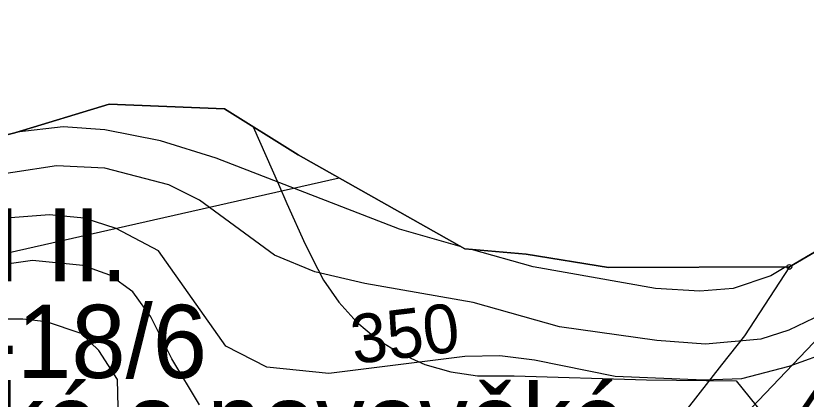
# Model space of a CAD drawing. Extents: x -706130 to -698555, y -971544 to -967260.
# Drawn here: x -705986.3 to -705824, y -969333.8 to -969255.2 of the extents above; entities that cross this region are included whole.
import ezdxf

# ---------------------------------------------------------------- set-up
doc = ezdxf.new("R2010")
doc.units = 0
for name, color, linetype in [('Archeologická naleziště popis', 7, 'Continuous'), ('Archeologická naleziště S', 7, 'Continuous'), ('Hranice řešeného území', 7, 'Continuous'), ('KN_Hranice obce', 7, 'Continuous'), ('KN_Hranice_katastrální území', 7, 'Continuous'), ('KN_Hranice_parcel', 7, 'Continuous'), ('KN_Polygon parcely', 7, 'Continuous'), ('KN_POZEMKY_10_LESNI POZEMEK', 7, 'Continuous'), ('KN_Značky bodu BP', 7, 'Continuous'), ('OP_BP plynovodů VTL', 7, 'Continuous'), ('Plochy přírodní - lesní S', 7, 'Continuous'), ('Povodi vodniho toku S', 7, 'Continuous'), ('Regulační bloky v krajině S', 7, 'Continuous'), ('USES_BK_nadregionalni S', 7, 'Continuous'), ('USES_nadregionalni_popis S', 7, 'Continuous'), ('USES_ŠRAFY S', 7, 'Continuous'), ('VÝŠKOPIS_vrstevnice hlavní', 7, 'Continuous'), ('VÝŠKOPIS_vrstevnice výška', 7, 'Continuous'), ('VÝŠKOPIS_vrstevnice zesílená', 7, 'Continuous')]:
    doc.layers.add(name, color=color, linetype=linetype)

msp = doc.modelspace()

# ---------------------------------------------------------------- linework, layer by layer
at = {"layer": 'Archeologická naleziště S'}
for points in [[(-705969.74, -969486.94), (-705978.19, -969485.19), (-705780.06, -969277.69), (-705752.25, -969140.06), (-705753.75, -969138.13)], [(-705919.92, -969288.42), (-706115.1, -969332.53)]]:
    msp.add_lwpolyline(points, dxfattribs=at)
at = {"layer": 'Hranice řešeného území'}
msp.add_lwpolyline([(-706108.51, -969504.38), (-706118.14, -969489.19), (-706111.35, -969463.76), (-706110.52, -969435.72), (-706110.23, -969418.8), (-706112.4, -969410.6), (-706130.47, -969342.46), (-706089.13, -969315.75), (-706029.04, -969289.6), (-705986.52, -969279.13), (-705967.15, -969273.31), (-705943.44, -969274.25), (-705928.32, -969283.69), (-705924.54, -969285.82), (-705894.09, -969302.97), (-705881.49, -969304.05), (-705864.61, -969306.76), (-705827.49, -969306.65), (-705803.57, -969292.66), (-705784.21, -969237.18), (-705775.26, -969179.31), (-705766.01, -969157.26), (-705753.21, -969137.29)], dxfattribs=at)
at = {"layer": 'KN_Hranice obce'}
msp.add_lwpolyline([(-705753.21, -969137.29), (-705766.01, -969157.26), (-705775.26, -969179.31), (-705784.21, -969237.18), (-705803.57, -969292.66), (-705827.49, -969306.65), (-705864.61, -969306.76), (-705881.49, -969304.05), (-705894.09, -969302.97), (-705924.54, -969285.82), (-705928.32, -969283.69), (-705943.44, -969274.25), (-705967.15, -969273.31), (-705986.52, -969279.13), (-706029.04, -969289.6), (-706089.13, -969315.75), (-706130.47, -969342.46), (-706112.4, -969410.6), (-706110.23, -969418.8), (-706110.52, -969435.72), (-706111.35, -969463.76), (-706118.14, -969489.19), (-706108.51, -969504.38)], dxfattribs=at)
at = {"layer": 'KN_Hranice_katastrální území'}
msp.add_lwpolyline([(-705753.21, -969137.29), (-705766.01, -969157.26), (-705775.26, -969179.31), (-705784.21, -969237.18), (-705803.57, -969292.66), (-705827.49, -969306.65), (-705864.61, -969306.76), (-705881.49, -969304.05), (-705894.09, -969302.97), (-705924.54, -969285.82), (-705928.32, -969283.69), (-705943.44, -969274.25), (-705967.15, -969273.31), (-705986.52, -969279.13), (-706029.04, -969289.6), (-706089.13, -969315.75), (-706130.47, -969342.46), (-706112.4, -969410.6), (-706110.23, -969418.8), (-706110.52, -969435.72), (-706111.35, -969463.76), (-706118.14, -969489.19), (-706108.51, -969504.38)], dxfattribs=at)
at = {"layer": 'KN_Hranice_parcel'}
msp.add_line((-705864.61, -969306.76), (-705881.49, -969304.05), dxfattribs=at)
for points in [[(-705766.01, -969157.26), (-705775.26, -969179.31), (-705784.21, -969237.18), (-705803.57, -969292.66), (-705827.49, -969306.65), (-705864.61, -969306.76)], [(-705924.54, -969285.82), (-705928.32, -969283.69), (-705943.44, -969274.25), (-705967.15, -969273.31), (-705986.52, -969279.13), (-706029.04, -969289.6), (-706089.13, -969315.75), (-706130.47, -969342.46), (-706112.4, -969410.6)], [(-705881.49, -969304.05), (-705894.09, -969302.97), (-705924.54, -969285.82)]]:
    msp.add_lwpolyline(points, dxfattribs=at)
at = {"layer": 'KN_Polygon parcely'}
msp.add_lwpolyline([(-705753.21, -969137.29), (-705766.01, -969157.26), (-705775.26, -969179.31), (-705784.21, -969237.18), (-705803.57, -969292.66), (-705827.49, -969306.65), (-705864.61, -969306.76), (-705881.49, -969304.05), (-705894.09, -969302.97), (-705924.54, -969285.82), (-705928.32, -969283.69), (-705943.44, -969274.25), (-705967.15, -969273.31), (-705986.52, -969279.13), (-706029.04, -969289.6), (-706089.13, -969315.75), (-706130.47, -969342.46), (-706112.4, -969410.6), (-706110.23, -969418.8), (-706110.52, -969435.72), (-706111.35, -969463.76), (-706118.14, -969489.19), (-706108.51, -969504.38)], dxfattribs=at)
at = {"layer": 'KN_POZEMKY_10_LESNI POZEMEK'}
for p, q in [((-705986.52, -969279.13), (-705967.15, -969273.31)), ((-705967.15, -969273.31), (-705943.44, -969274.25)), ((-705943.44, -969274.25), (-705928.32, -969283.69)), ((-705928.32, -969283.69), (-705924.54, -969285.82)), ((-705924.54, -969285.82), (-705894.09, -969302.97)), ((-705827.49, -969306.65), (-705803.57, -969292.66)), ((-705894.09, -969302.97), (-705881.49, -969304.05)), ((-705881.49, -969304.05), (-705864.61, -969306.76)), ((-705864.61, -969306.76), (-705827.49, -969306.65))]:
    msp.add_line(p, q, dxfattribs=at)
at = {"layer": 'KN_Značky bodu BP'}
for radius in [0.5, 0.0303]:
    msp.add_circle((-705827.49, -969306.65), radius, dxfattribs=at)
at = {"layer": 'OP_BP plynovodů VTL'}
msp.add_lwpolyline([(-705937.55, -969277.93), (-705932.39, -969289.67), (-705930.66, -969293.62), (-705926.89, -969302), (-705924.26, -969307.09), (-705923.13, -969309.34), (-705920, -969313.9), (-705916.28, -969317.98), (-705912.03, -969321.51), (-705907.34, -969324.42), (-705902.29, -969326.66), (-705896.97, -969328.19), (-705891.51, -969328.97), (-705888.74, -969328.98), (-705883.97, -969329), (-705856.78, -969329.77), (-705838.38, -969330.02), (-705789.4, -969390.53), (-705697.25, -969386.14)], dxfattribs=at)
at = {"layer": 'Plochy přírodní - lesní S'}
for p, q in [((-705967.15, -969273.31), (-705986.52, -969279.13)), ((-705943.44, -969274.25), (-705967.15, -969273.31)), ((-705928.32, -969283.69), (-705943.44, -969274.25)), ((-705924.54, -969285.82), (-705928.32, -969283.69)), ((-705894.09, -969302.97), (-705924.54, -969285.82)), ((-705813.34, -969298.38), (-705827.49, -969306.65)), ((-705881.49, -969304.05), (-705894.09, -969302.97)), ((-705864.61, -969306.76), (-705881.49, -969304.05)), ((-705827.49, -969306.65), (-705864.61, -969306.76))]:
    msp.add_line(p, q, dxfattribs=at)
at = {"layer": 'Povodi vodniho toku S'}
msp.add_lwpolyline([(-705753.21, -969137.29), (-705766.01, -969157.26), (-705775.26, -969179.31), (-705784.21, -969237.18), (-705803.57, -969292.66), (-705827.49, -969306.65), (-705864.61, -969306.76), (-705881.49, -969304.05), (-705894.09, -969302.97), (-705924.54, -969285.82), (-705928.32, -969283.69), (-705943.44, -969274.25), (-705967.15, -969273.31), (-705986.52, -969279.13), (-706029.04, -969289.6), (-706089.13, -969315.75), (-706130.47, -969342.46), (-706112.4, -969410.6), (-706110.23, -969418.8), (-706110.52, -969435.72), (-706111.35, -969463.76), (-706118.14, -969489.19), (-706108.51, -969504.38)], dxfattribs=at)
at = {"layer": 'Regulační bloky v krajině S'}
for p, q in [((-705967.15, -969273.31), (-705986.52, -969279.13)), ((-705943.44, -969274.25), (-705967.15, -969273.31)), ((-705928.32, -969283.69), (-705943.44, -969274.25)), ((-705924.54, -969285.82), (-705928.32, -969283.69)), ((-705894.09, -969302.97), (-705924.54, -969285.82)), ((-705813.34, -969298.38), (-705827.49, -969306.65)), ((-705881.49, -969304.05), (-705894.09, -969302.97)), ((-705864.61, -969306.76), (-705881.49, -969304.05)), ((-705827.49, -969306.65), (-705864.61, -969306.76))]:
    msp.add_line(p, q, dxfattribs=at)
at = {"layer": 'USES_BK_nadregionalni S'}
msp.add_lwpolyline([(-706015.8, -969507.23), (-706015.8, -969507.23), (-705974.37, -969488.98), (-705961.67, -969479.94), (-705926.27, -969466.08), (-705874.43, -969436.16), (-705853.96, -969415.52), (-705839.77, -969393.12), (-705821.02, -969365.55), (-705809.98, -969351.48), (-705794.8, -969332.22), (-705780.39, -969314.21), (-705813.34, -969298.38), (-705827.49, -969306.65), (-705836.7, -969320.76), (-705841.42, -969326.75), (-705853.33, -969341.93), (-705873.21, -969371.16), (-705885.42, -969390.44), (-705894.34, -969399.43), (-705938.93, -969424.87), (-705993.02, -969456.21), (-705993.02, -969456.21)], close=True, dxfattribs=at)
at = {"layer": 'USES_ŠRAFY S'}
msp.add_lwpolyline([(-706015.8, -969507.23), (-706015.8, -969507.23), (-705974.37, -969488.98), (-705961.67, -969479.94), (-705926.27, -969466.08), (-705874.43, -969436.16), (-705853.96, -969415.52), (-705839.77, -969393.12), (-705821.02, -969365.55), (-705809.98, -969351.48), (-705794.8, -969332.22), (-705780.39, -969314.21), (-705813.34, -969298.38), (-705827.49, -969306.65), (-705836.7, -969320.76), (-705841.42, -969326.75), (-705853.33, -969341.93), (-705873.21, -969371.16), (-705885.42, -969390.44), (-705894.34, -969399.43), (-705938.93, -969424.87), (-705993.02, -969456.21), (-705993.02, -969456.21)], close=True, dxfattribs=at)
at = {"layer": 'VÝŠKOPIS_vrstevnice hlavní'}
for points in [[(-705785.94, -969242.13), (-705787.51, -969260.98), (-705789.36, -969269.54), (-705793.5, -969281.53), (-705797.64, -969290.52), (-705805.63, -969302.36), (-705812.76, -969309.92), (-705819.04, -969315.48), (-705827.6, -969319.62), (-705833.31, -969321.48), (-705844.72, -969322.47), (-705854.71, -969321.76), (-705874.68, -969318.91), (-705892.37, -969313.91), (-705914.63, -969310.06), (-705924.9, -969307.64), (-705933.18, -969304.21), (-705948.58, -969292.94), (-705954.86, -969289.8), (-705967.99, -969286.38), (-705977.97, -969285.95), (-705995.95, -969288.66)], [(-705895.04, -969302.44), (-705907.49, -969298.93), (-705945.16, -969284.38), (-705956.57, -969280.81), (-705967.99, -969278.53), (-705976.55, -969277.96), (-705986.06, -969278.99)], [(-705845.86, -969311.63), (-705854.99, -969311.06), (-705880.1, -969306.64), (-705892.73, -969303.09)], [(-705948.58, -969334.89), (-705954.29, -969325.47), (-705958.57, -969316.91), (-705962.28, -969311.77), (-705966.99, -969308.35), (-705972.55, -969306.35), (-705982.83, -969305.35), (-705994.81, -969307.07)], [(-705828.19, -969306.65), (-705831.31, -969308.49), (-705839.01, -969311.06), (-705845.86, -969311.63)], [(-705994.24, -969364.56), (-705982.68, -969361.14), (-705976.98, -969358.14), (-705971.13, -969353.01), (-705967.13, -969348.16), (-705965.13, -969341.16), (-705965.42, -969329.75), (-705969.27, -969323.76), (-705972.84, -969320.33), (-705979.97, -969317.91), (-705984.82, -969317.34), (-705996.24, -969317.34)]]:
    msp.add_lwpolyline(points, dxfattribs=at)
at = {"layer": 'VÝŠKOPIS_vrstevnice zesílená'}
msp.add_lwpolyline([(-705777.24, -969242.44), (-705780.95, -969267.83), (-705785.08, -969282.53), (-705794.5, -969300.79), (-705802.35, -969310.78), (-705812.33, -969319.91), (-705818.47, -969323.76), (-705827.6, -969327.04), (-705837.3, -969329.61), (-705845, -969329.89), (-705863.28, -969329.11), (-705879.82, -969325.76), (-705886.95, -969324.9), (-705894.08, -969325.04), (-705922.05, -969328.47), (-705934.75, -969327.18), (-705943.16, -969322.9), (-705957, -969303.36), (-705965.7, -969298.79), (-705972.27, -969296.65), (-705979.4, -969295.94), (-705993.67, -969297.08)], dxfattribs=at)

# ---------------------------------------------------------------- texts
at = {"layer": 'Archeologická naleziště popis'}
for s, p in [('ÚAN II.', (-706027.92, -969309.62)), ('03-13-18/6', (-706044.04, -969329.42)), ('středověké a novověké', (-706067.4, -969345.65))]:
    msp.add_text(s, height=15, dxfattribs=at).set_placement(p)
at = {"layer": 'USES_nadregionalni_popis S'}
msp.add_text('NRBK K34B 117/192', height=10, rotation=55.8279, dxfattribs=at).set_placement((-705869.42, -969418.83))
at = {"layer": 'VÝŠKOPIS_vrstevnice výška'}
msp.add_text('350', height=10, rotation=6.983, dxfattribs=at).set_placement((-705916.89, -969326.58))

doc.saveas('drawing.dxf')
